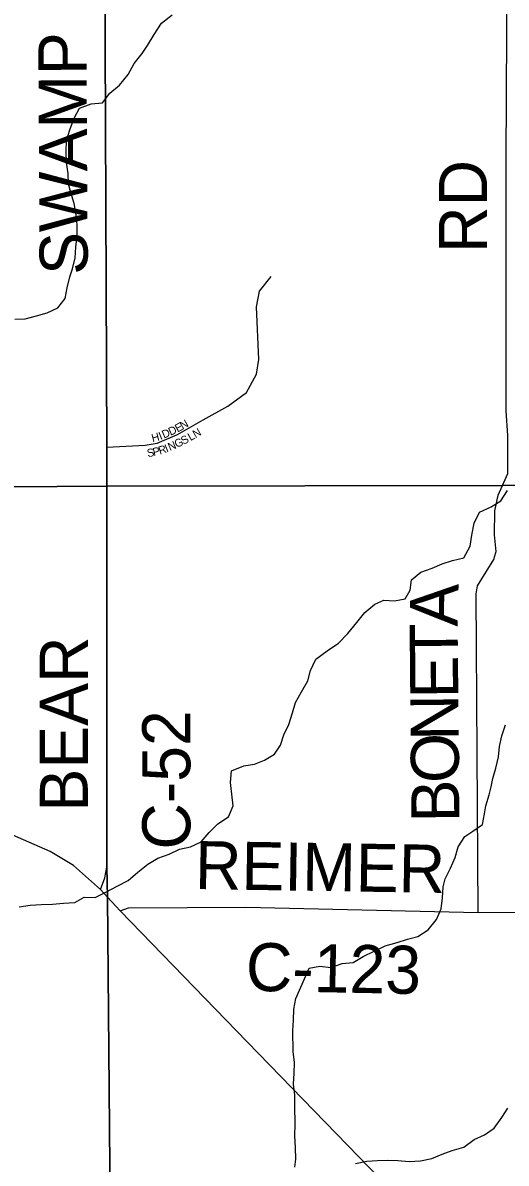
# Model space of a CAD drawing. Extents: x 1985906 to 2277390, y 930619 to 1324581.
# Drawn here: x 2165122 to 2168137, y 1112061 to 1119183 of the extents above; entities that cross this region are included whole.
import ezdxf

# ---------------------------------------------------------------- set-up
doc = ezdxf.new("R2010")
doc.units = 0
for name, color, linetype in [('GM_X_County_Road', 7, 'Continuous'), ('GM_X_County_Road_Text', 7, 'Continuous'), ('GM_X_Minor_River', 7, 'Continuous'), ('GM_X_State_Route', 7, 'Continuous'), ('GM_X_Township', 7, 'Continuous'), ('GM_X_Township_Road', 7, 'Continuous'), ('GM_X_Township_Road_Text', 7, 'Continuous'), ('GM_X_Township_Subdivision', 7, 'Continuous'), ('GM_X_Township_Subdivision_Text', 7, 'Continuous')]:
    doc.layers.add(name, color=color, linetype=linetype)

msp = doc.modelspace()

# ---------------------------------------------------------------- linework, layer by layer
at = {"layer": 'GM_X_County_Road'}
for points in [[(2165645.8, 1116310.5), (2165645.2, 1116532.9), (2165622.7, 1122079.9), (2165632.9, 1123203.2)], [(2165606.3, 1113769.9), (2165634.1, 1113842.3), (2165646.2, 1113909.7), (2165645.9, 1116289.6), (2165645.8, 1116310.5)], [(2165729.7, 1113637.3), (2165780.5, 1113655.8), (2166512.6, 1113658.9), (2167962.3, 1113626.2), (2173302, 1113669.3), (2173802.9, 1113676.2), (2174146.8, 1113709.4), (2174714.3, 1113778.2), (2175347, 1113842.4), (2175445.6, 1113853.8), (2175567.1, 1113861.8)]]:
    msp.add_lwpolyline(points, dxfattribs=at)
at = {"layer": 'GM_X_Minor_River'}
for points in [[(2165072.3, 1117332), (2165136.4, 1117333.2), (2165206.1, 1117352.6), (2165273.8, 1117371.8), (2165339.3, 1117403.1), (2165386.3, 1117460.1), (2165399.1, 1117528.4), (2165413.8, 1117596.8), (2165430.9, 1117647.2), (2165447.6, 1117715.6), (2165452.4, 1117781.8), (2165461.1, 1117850.1), (2165459.8, 1117920.2), (2165454.6, 1117984.2), (2165441.3, 1118054), (2165422, 1118123.8), (2165407, 1118175.6), (2165403.7, 1118241.6), (2165394.4, 1118309.6), (2165391.2, 1118377.6), (2165393.9, 1118447.8), (2165414.6, 1118514.3), (2165441.3, 1118586.9), (2165474.2, 1118649.6), (2165547.8, 1118677), (2165617.8, 1118682.3), (2165664.7, 1118743.3), (2165723.8, 1118794.5), (2165778.7, 1118859.6), (2165815.4, 1118928.4), (2165866.3, 1118991.4), (2165899.4, 1119042.1), (2165940.2, 1119109), (2165987, 1119180), (2166054.1, 1119233.3)], [(2165099, 1113660.8), (2165166.9, 1113672.1), (2165238.9, 1113677.4), (2165307, 1113678.7), (2165375, 1113684), (2165445, 1113689.3), (2165504.4, 1113722.5), (2165572.6, 1113719.7), (2165640, 1113753), (2165709.4, 1113790.4), (2165778.9, 1113825.8), (2165840, 1113879), (2165901.1, 1113928.2), (2165964.5, 1113965.4), (2166034.1, 1113990.8), (2166099.6, 1114022), (2166167.4, 1114037.3), (2166234.9, 1114068.6), (2166283.9, 1114125.6), (2166339, 1114180.8), (2166404.3, 1114224.1), (2166433, 1114292.7), (2166425.7, 1114364.7), (2166416.3, 1114438.6), (2166422.9, 1114510.8), (2166500.5, 1114542.3), (2166566.3, 1114553.6), (2166630, 1114576.8), (2166691.3, 1114616), (2166728.4, 1114670.8), (2166749.2, 1114735.3), (2166782, 1114800), (2166804.7, 1114872.5), (2166823.5, 1114937), (2166860.3, 1115003.8), (2166899.1, 1115072.6), (2166915.9, 1115137), (2166950.6, 1115207.8), (2167019.7, 1115261.1), (2167090.9, 1115308.5), (2167149.9, 1115369.7), (2167204.7, 1115436.8), (2167255.6, 1115499.9), (2167316.7, 1115551.1), (2167374.3, 1115576.2), (2167440.4, 1115573.4), (2167506.3, 1115584.7), (2167537.3, 1115639.4), (2167546.1, 1115703.6), (2167605.3, 1115752.8), (2167675, 1115776.1), (2167738.6, 1115803.4), (2167802.2, 1115824.6), (2167872, 1115841.9), (2167912.7, 1115914.8), (2167923.4, 1115983.1), (2167938.1, 1116057.5), (2167970.8, 1116126.2), (2168044.3, 1116159.6), (2168103.7, 1116196.8), (2168144.5, 1116261.6)], [(2166817.7, 1112036.3), (2166824.8, 1112086.5), (2166823.5, 1112158.6), (2166818.1, 1112230.6), (2166820.8, 1112302.8), (2166818.6, 1112420.9), (2166819.4, 1112485), (2166810, 1112555), (2166814.8, 1112623.1), (2166817.5, 1112689.3), (2166808.3, 1112757.3), (2166805.8, 1112887.4), (2166810.6, 1112953.6), (2166811.3, 1113021.7), (2166824.1, 1113090.1), (2166877.9, 1113211.3), (2166908.7, 1113278), (2166974.5, 1113291.2), (2167042.8, 1113282.5), (2167114.4, 1113307.8), (2167182.4, 1113315.1), (2167245.7, 1113352.4), (2167313.2, 1113385.7), (2167382.7, 1113419), (2167456.4, 1113438.4), (2167522.1, 1113459.7), (2167585.9, 1113476.9), (2167651.2, 1113518.2), (2167702, 1113583.2), (2167730.8, 1113649.9), (2167739.6, 1113718.1), (2167744.3, 1113786.3), (2167757.4, 1113836.7), (2167790.2, 1113903.4), (2167819, 1113970), (2167837.8, 1114036.5), (2167878.6, 1114101.3), (2167930.1, 1114134.4), (2167989.4, 1114175.5), (2168002.1, 1114241.9), (2168011.2, 1114292.1), (2168032, 1114360.6), (2168043, 1114410.9), (2168054.1, 1114463.2), (2168072.9, 1114527.6), (2168089.6, 1114598.1), (2168096.4, 1114662.3), (2168109.1, 1114730.6), (2168133.9, 1114799.2)], [(2167197.8, 1112059.4), (2167267.7, 1112072.7), (2167333.7, 1112077.9), (2167397.7, 1112079.1), (2167461.8, 1112078.3), (2167532.1, 1112071.6), (2167602.1, 1112074.9), (2167673.9, 1112090.3), (2167737.5, 1112117.6), (2167801.2, 1112140.8), (2167872.9, 1112160.1), (2167938.1, 1112209.4), (2168001.6, 1112238.7), (2168062.9, 1112279.9), (2168109.7, 1112346.9), (2168146.7, 1112403.6)]]:
    msp.add_lwpolyline(points, dxfattribs=at)
at = {"layer": 'GM_X_State_Route'}
msp.add_lwpolyline([(2170242.4, 1108231.6), (2170173.3, 1108313.8), (2169867.2, 1108729.9), (2169487.9, 1109265.9), (2169076.2, 1109858), (2168737.9, 1110348.5), (2168407.6, 1110823.9), (2168167.2, 1111123.6), (2167494.7, 1111814.8), (2166521.6, 1112818.7), (2165729.7, 1113637.3), (2165650.7, 1113722.2), (2165606.3, 1113769.9), (2165436.8, 1113920.9), (2165291.9, 1114007.2), (2164643.9, 1114289.7), (2164576.1, 1114328.1), (2164516, 1114338.4), (2164395.9, 1114349.1), (2163591.1, 1114373.4), (2163265.7, 1114371.3)], dxfattribs=at)
at = {"layer": 'GM_X_Township'}
for points in [[(2165639.1, 1129787.2), (2165632.9, 1123203.2), (2165622.7, 1122079.9), (2165645.2, 1116532.9), (2165645.9, 1116289.6), (2160985.5, 1116257.4), (2157437.7, 1116248.6), (2152712, 1116228.7), (2150100.2, 1116209.9), (2147928.6, 1116188.5), (2146952.5, 1116173.5), (2143818.5, 1116154.3), (2139793.5, 1116176.5), (2139773.1, 1121339.9), (2139793.2, 1125847.3)], [(2192559.7, 1126775.7), (2192552.2, 1123393.2), (2192551.5, 1123337.2), (2192556.7, 1120002.2), (2192568.4, 1119398.8), (2192561.7, 1116842), (2192562.2, 1116521.2), (2190954.5, 1116506.1), (2185162.6, 1116451.9), (2181245.1, 1116415.3), (2179282, 1116396.9), (2173437.9, 1116342.2), (2168114, 1116292.4), (2165645.9, 1116289.6), (2165645.2, 1116532.9), (2165622.7, 1122079.9), (2165632.9, 1123203.2), (2165639.1, 1129787.2)], [(2165679.9, 1110362.3), (2165650.7, 1113722.2), (2165646.2, 1113909.7), (2165645.9, 1116289.6), (2168114, 1116292.4), (2173437.9, 1116342.2), (2179282, 1116396.9), (2181245.1, 1116415.3), (2185162.6, 1116451.9), (2190954.5, 1116506.1)], [(2152712, 1116228.7), (2157437.7, 1116248.6), (2160985.5, 1116257.4), (2165645.9, 1116289.6), (2165646.2, 1113909.7), (2165650.7, 1113722.2), (2165679.9, 1110362.3), (2165719.4, 1105115.3), (2165731.3, 1102754.3), (2165747.4, 1098285.3), (2165737.7, 1097252.4), (2165762.3, 1094617.3), (2165782.9, 1089297.2), (2163293.5, 1089288.9), (2162837.9, 1089288.9), (2157526.2, 1089289.4), (2155988.7, 1089287.4), (2155648.8, 1089279), (2152684.2, 1089315.7)]]:
    msp.add_lwpolyline(points, dxfattribs=at)
at = {"layer": 'GM_X_Township_Road'}
for points in [[(2168064.4, 1115847.3), (2168074.1, 1115881.8), (2168064, 1115985.9), (2168065.8, 1116136), (2168087.7, 1116232.1), (2168114, 1116292.4), (2168148.3, 1116367.6), (2168148.3, 1116606.2), (2168137.3, 1116760.4), (2168137.3, 1118328.1), (2168140.3, 1119128.8), (2168144.2, 1120142.6), (2168144.2, 1121453.2), (2168138.9, 1123211.9)], [(2167962.3, 1113626.2), (2167950.4, 1115617.6), (2167958.3, 1115667.6), (2168012.2, 1115753.7), (2168060.1, 1115831.8), (2168061.5, 1115836.8), (2168064.4, 1115847.3)]]:
    msp.add_lwpolyline(points, dxfattribs=at)
at = {"layer": 'GM_X_Township_Subdivision'}
msp.add_lwpolyline([(2165645.2, 1116532.9), (2165885.6, 1116544.9), (2165960.2, 1116558.3), (2166087.1, 1116612.1), (2166246.9, 1116703.1), (2166400.7, 1116789.7), (2166517.1, 1116874.8), (2166579.8, 1116988.3), (2166594.7, 1117080.9), (2166579.8, 1117409.3), (2166597.7, 1117507.8), (2166670.7, 1117599.4)], dxfattribs=at)

# ---------------------------------------------------------------- texts
at = {"layer": 'GM_X_County_Road_Text'}
for s, rotation, p in [('SWAMP', 90.36244, (2165527.2, 1117609.4)), ('BEAR', 90, (2165527.2, 1114257.3)), ('C-52', 90, (2166166.5, 1114019.7)), ('REIMER', 359.09234, (2166194, 1113773.2)), ('C-123', 358.8989, (2166510.8, 1113137.8))]:
    msp.add_text(s, height=300, rotation=rotation, dxfattribs=at).set_placement(p)
at = {"layer": 'GM_X_Township_Road_Text'}
for s, rotation, p in [('RD', 90, (2168017.7, 1117746.5)), ('A', 88.79414, (2167834.7, 1115411)), ('T', 90.51428, (2167836.7, 1115189)), ('E', 90.53142, (2167838.8, 1114964.6)), ('N', 90.53128, (2167841.3, 1114700.6)), ('O', 90.52821, (2167843.7, 1114436.6)), ('B', 90.53084, (2167846, 1114190.3))]:
    msp.add_text(s, height=300, rotation=rotation, dxfattribs=at).set_placement(p)
at = {"layer": 'GM_X_Township_Subdivision_Text'}
for s, rotation, p in [('E', 28.89906, (2166087.1, 1116623.8)), ('N', 29.73616, (2166118.6, 1116641.2)), ('H', 14.7202, (2165931.4, 1116563.7)), ('I', 22.2491, (2165980.6, 1116577.2)), ('D', 23.25097, (2166001.9, 1116585.9)), ('D', 24.54328, (2166043.4, 1116603.7)), ('L', 29.47101, (2166167.4, 1116570.3)), ('N', 29.71718, (2166198.3, 1116587.7)), ('R', 17.90456, (2165976.6, 1116485.9)), ('I', 22.77644, (2166018.7, 1116499.7)), ('N', 23.26177, (2166039.4, 1116508.4)), ('G', 25.75398, (2166081.9, 1116526.8)), ('S', 27.95231, (2166123.5, 1116546.8)), ('S', 10.18999, (2165900.6, 1116469.9)), ('P', 13.13486, (2165938, 1116476.7))]:
    msp.add_text(s, height=50, rotation=rotation, dxfattribs=at).set_placement(p)

doc.saveas('drawing.dxf')
